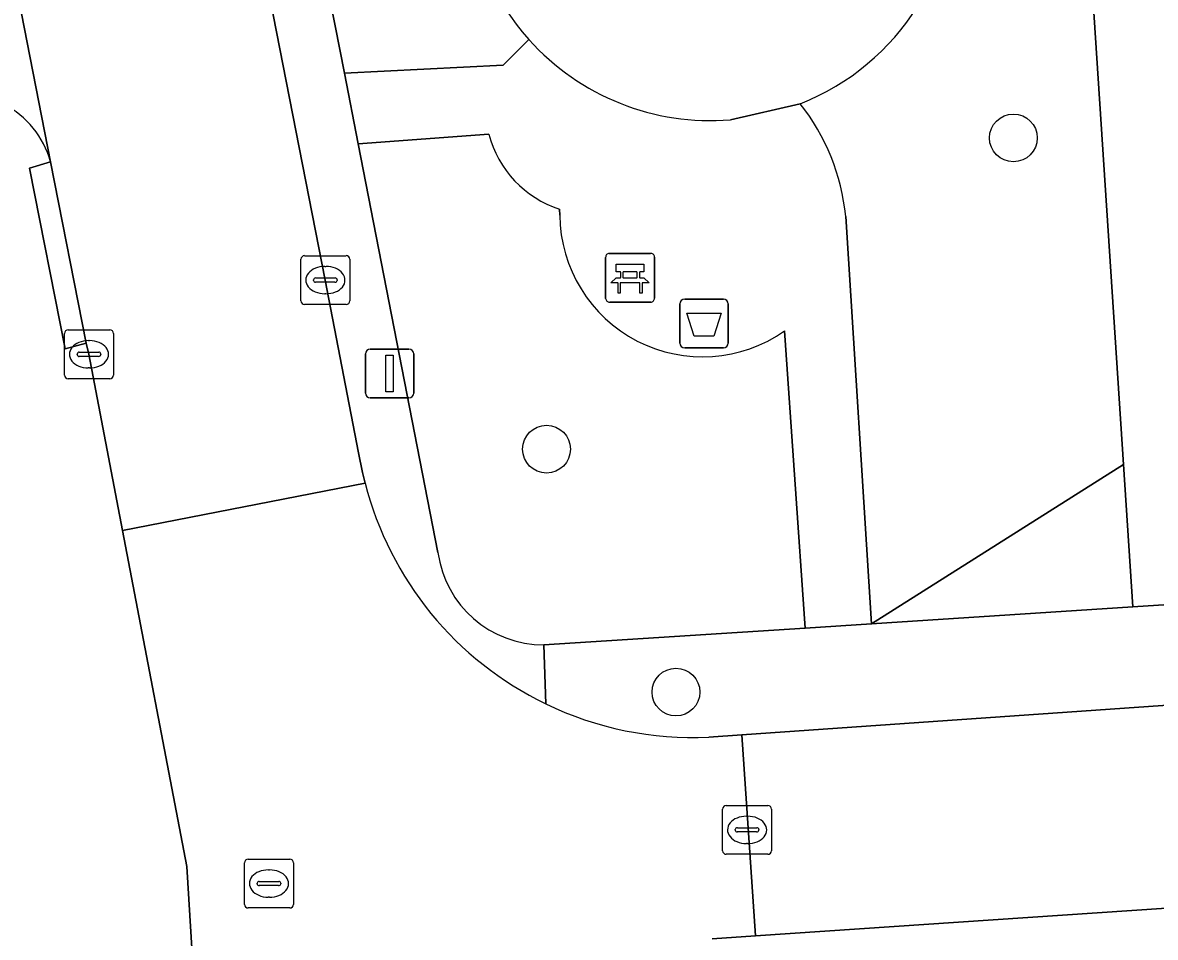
# Model space of a CAD drawing. Extents: x 159626 to 160723, y 388173 to 389416.
# Drawn here: x 160587.15 to 160610.34, y 388501 to 388519.74 of the extents above; entities that cross this region are included whole.
import ezdxf

# ---------------------------------------------------------------- set-up
doc = ezdxf.new("R2010")
doc.units = 0
for name, color, linetype in [('IMGEO_Afvalbak', 7, 'Continuous'), ('IMGEO_Bank', 7, 'Continuous'), ('IMGEO_Boom', 7, 'Continuous'), ('IMGEO_Erf', 7, 'Continuous'), ('IMGEO_Groenvoorziening', 7, 'Continuous'), ('IMGEO_Kolk', 7, 'Continuous'), ('IMGEO_Lichtmast', 7, 'Continuous'), ('IMGEO_Parkeervlak_open', 7, 'Continuous'), ('IMGEO_Rijbaan_lokaal_open', 7, 'Continuous'), ('IMGEO_Rioolput', 7, 'Continuous'), ('IMGEO_Terreindeel_zand', 7, 'Continuous'), ('IMGEO_Voetpad_open', 7, 'Continuous')]:
    doc.layers.add(name, color=color, linetype=linetype)

msp = doc.modelspace()

# ---------------------------------------------------------------- linework, layer by layer
at = {"layer": 'IMGEO_Afvalbak'}
for p, q in [((160600.604, 388513.175), (160600.604, 388513.975)), ((160600.604, 388513.975), (160600.604, 388513.175)), ((160600.704, 388514.075), (160601.494, 388514.075)), ((160601.494, 388514.075), (160600.704, 388514.075)), ((160601.594, 388513.975), (160601.594, 388513.175)), ((160601.594, 388513.175), (160601.594, 388513.975)), ((160601.494, 388513.075), (160600.704, 388513.075)), ((160600.704, 388513.075), (160601.494, 388513.075))]:
    msp.add_line(p, q, dxfattribs=at)
msp.add_lwpolyline([(160600.747, 388513.789), (160601.451, 388513.789), (160601.302, 388513.319), (160600.896, 388513.319), (160600.747, 388513.789)], dxfattribs=at)
for centre, start, end in [((160600.704, 388513.975), 90, 180), ((160600.704, 388513.975), 90, 180), ((160601.494, 388513.975), 0, 90), ((160601.494, 388513.975), 360, 90), ((160600.704, 388513.175), 180, 270), ((160600.704, 388513.175), 180, 270), ((160601.494, 388513.175), 270, 0), ((160601.494, 388513.175), 270, 0)]:
    msp.add_arc(centre, 0.1, start, end, dxfattribs=at)
at = {"layer": 'IMGEO_Bank'}
for p, q in [((160599.084, 388514.087), (160599.084, 388514.928)), ((160599.084, 388514.928), (160599.084, 388514.087)), ((160599.159, 388515.012), (160600, 388515.012)), ((160600, 388515.012), (160599.159, 388515.012)), ((160600.084, 388514.937), (160600.084, 388514.096)), ((160600.084, 388514.096), (160600.084, 388514.937)), ((160599.393, 388514.518), (160599.393, 388514.624)), ((160599.437, 388514.624), (160599.437, 388514.518)), ((160599.725, 388514.63), (160599.443, 388514.63)), ((160599.443, 388514.512), (160599.725, 388514.512)), ((160599.731, 388514.518), (160599.731, 388514.624)), ((160599.775, 388514.624), (160599.775, 388514.518)), ((160599.781, 388514.41), (160599.388, 388514.41)), ((160600.009, 388514.012), (160599.168, 388514.012)), ((160599.168, 388514.012), (160600.009, 388514.012))]:
    msp.add_line(p, q, dxfattribs=at)
for points in [[(160599.387, 388514.63), (160599.301, 388514.63), (160599.301, 388514.791), (160599.864, 388514.791), (160599.864, 388514.63), (160599.781, 388514.63)], [(160599.331, 388514.41), (160599.189, 388514.41), (160599.301, 388514.512), (160599.387, 388514.512)], [(160599.781, 388514.512), (160599.864, 388514.512), (160599.976, 388514.41), (160599.837, 388514.41)], [(160599.381, 388514.403), (160599.381, 388514.196), (160599.338, 388514.196), (160599.338, 388514.403)], [(160599.831, 388514.403), (160599.831, 388514.196), (160599.787, 388514.196), (160599.787, 388514.403)]]:
    msp.add_lwpolyline(points, dxfattribs=at)
for centre, radius, start, end in [((160599.162, 388514.934), 0.0779, 92.4484, 184.2845), ((160599.162, 388514.934), 0.0779, 92.4484, 184.2845), ((160600.006, 388514.934), 0.0779, 2.4484, 94.2845), ((160600.006, 388514.934), 0.0779, 2.4484, 94.2845), ((160599.386, 388514.623), 0.00671, 2.8957, 87.1043), ((160599.386, 388514.519), 0.00671, 272.8957, 357.1043), ((160599.443, 388514.623), 0.00671, 92.8957, 177.1043), ((160599.443, 388514.519), 0.00671, 182.8957, 267.1043), ((160599.725, 388514.623), 0.00671, 2.8957, 87.1043), ((160599.725, 388514.519), 0.00671, 272.8957, 357.1043), ((160599.782, 388514.623), 0.00671, 92.8957, 177.1043), ((160599.782, 388514.519), 0.00671, 182.8957, 267.1043), ((160599.331, 388514.403), 0.00671, 2.8957, 87.1043), ((160599.388, 388514.403), 0.00671, 92.8957, 177.1043), ((160599.78, 388514.403), 0.00671, 2.8957, 87.1043), ((160599.837, 388514.403), 0.00671, 92.8957, 177.1043), ((160599.162, 388514.09), 0.0779, 182.4484, 274.2845), ((160599.162, 388514.09), 0.0779, 182.4484, 274.2845), ((160600.006, 388514.09), 0.0779, 272.4484, 4.2845), ((160600.006, 388514.09), 0.0779, 272.4484, 4.2845)]:
    msp.add_arc(centre, radius, start, end, dxfattribs=at)
at = {"layer": 'IMGEO_Boom'}
for centre in [(160607.432, 388517.376), (160597.874, 388511.002), (160600.524, 388506.026)]:
    msp.add_circle(centre, 0.489, dxfattribs=at)
at = {"layer": 'IMGEO_Erf'}
msp.add_lwpolyline([(160634.749, 388515.615), (160632.568, 388515.479), (160627.557, 388515.168), (160627.638, 388513.913), (160624.224, 388513.704), (160624.144, 388514.933), (160623.943, 388514.92), (160622.367, 388514.818), (160616.735, 388514.453), (160616.84, 388513.237), (160613.348, 388513.006), (160613.018, 388517.996), (160612.793, 388521.346), (160608.997, 388521.203), (160609.684, 388510.688), (160609.875, 388507.771), (160648.016, 388510.238)], dxfattribs=at)
at = {"layer": 'IMGEO_Groenvoorziening'}
for points in [[(160603.999, 388515.769), (160604.526, 388507.425), (160609.684, 388510.688), (160608.997, 388521.203)], [(160593.351, 388520.683), (160593.737, 388518.7), (160596.987, 388518.866), (160597.512, 388519.392)], [(160596.692, 388517.451), (160594.019, 388517.257), (160595.651, 388508.885)], [(160598.145, 388515.791), (160598.141, 388515.917)], [(160597.822, 388506.992), (160603.171, 388507.338), (160602.748, 388513.424)]]:
    msp.add_lwpolyline(points, dxfattribs=at)
msp.add_lwpolyline([(160609.875, 388507.771), (160609.684, 388510.688), (160604.526, 388507.425)], close=True, dxfattribs=at)
for centre, radius, start, end in [((160601.236, 388522.733), 5.003, 291.4768, 221.8916), ((160599.616, 388515.343), 4.403, 5.5536, 38.3827), ((160598.826, 388518.015), 2.207, 194.8154, 251.9203), ((160601.069, 388515.817), 2.924, 180.5161, 305.0568), ((160597.817, 388509.178), 2.186, 187.6998, 270.1267)]:
    msp.add_arc(centre, radius, start, end, dxfattribs=at)
at = {"layer": 'IMGEO_Kolk'}
for p, q in [((160592.921, 388514.964), (160593.773, 388514.964)), ((160592.846, 388514.038), (160592.846, 388514.89)), ((160593.334, 388514.744), (160593.359, 388514.744)), ((160593.847, 388514.89), (160593.847, 388514.038)), ((160593.105, 388514.458), (160593.105, 388514.47)), ((160593.148, 388514.507), (160593.546, 388514.507)), ((160593.589, 388514.47), (160593.589, 388514.458)), ((160593.543, 388514.421), (160593.145, 388514.421)), ((160593.357, 388514.184), (160593.332, 388514.184)), ((160593.773, 388513.964), (160592.921, 388513.964)), ((160588.006, 388512.518), (160588.006, 388513.37)), ((160588.081, 388513.444), (160588.933, 388513.444)), ((160589.007, 388513.37), (160589.007, 388512.518)), ((160588.494, 388513.224), (160588.519, 388513.224)), ((160588.265, 388512.938), (160588.265, 388512.95)), ((160588.703, 388512.901), (160588.305, 388512.901)), ((160588.308, 388512.987), (160588.706, 388512.987)), ((160588.749, 388512.95), (160588.749, 388512.938)), ((160588.517, 388512.664), (160588.492, 388512.664)), ((160588.933, 388512.444), (160588.081, 388512.444)), ((160601.479, 388502.778), (160601.479, 388503.63)), ((160601.554, 388503.704), (160602.406, 388503.704)), ((160602.48, 388503.63), (160602.48, 388502.778)), ((160601.967, 388503.484), (160601.992, 388503.484)), ((160601.738, 388503.198), (160601.738, 388503.21)), ((160602.176, 388503.161), (160601.778, 388503.161)), ((160601.781, 388503.247), (160602.179, 388503.247)), ((160602.222, 388503.21), (160602.222, 388503.198)), ((160601.99, 388502.924), (160601.965, 388502.924)), ((160602.406, 388502.704), (160601.554, 388502.704))]:
    msp.add_line(p, q, dxfattribs=at)
for points in [[(160592.921, 388514.964), (160593.773, 388514.964)], [(160592.846, 388514.038), (160592.846, 388514.89)], [(160593.847, 388514.89), (160593.847, 388514.038)], [(160593.773, 388513.964), (160592.921, 388513.964)], [(160588.006, 388512.518), (160588.006, 388513.37)], [(160588.081, 388513.444), (160588.933, 388513.444)], [(160589.007, 388513.37), (160589.007, 388512.518)], [(160588.933, 388512.444), (160588.081, 388512.444)], [(160601.479, 388502.778), (160601.479, 388503.63)], [(160601.554, 388503.704), (160602.406, 388503.704)], [(160602.48, 388503.63), (160602.48, 388502.778)], [(160602.406, 388502.704), (160601.554, 388502.704)]]:
    msp.add_lwpolyline(points, dxfattribs=at)
for centre, radius, start, end in [((160592.923, 388514.888), 0.0765, 91.552, 178.448), ((160592.923, 388514.888), 0.0765, 91.552, 178.448), ((160593.771, 388514.888), 0.0765, 1.552, 88.448), ((160593.771, 388514.888), 0.0765, 1.552, 88.448), ((160593.145, 388514.467), 0.0403, 85.8775, 175.7526), ((160593.142, 388514.457), 0.0366, 178.938, 274.7102), ((160593.546, 388514.464), 0.043, 264.8664, 352.4533), ((160593.55, 388514.469), 0.0386, 1.7309, 96.639), ((160592.923, 388514.04), 0.0765, 181.552, 268.448), ((160592.923, 388514.04), 0.0765, 181.552, 268.448), ((160593.771, 388514.04), 0.0765, 271.552, 358.448), ((160593.771, 388514.04), 0.0765, 271.552, 358.448), ((160588.083, 388513.368), 0.0765, 91.552, 178.448), ((160588.083, 388513.368), 0.0765, 91.552, 178.448), ((160588.931, 388513.368), 0.0765, 1.552, 88.448), ((160588.931, 388513.368), 0.0765, 1.552, 88.448), ((160588.305, 388512.947), 0.0403, 85.8775, 175.7526), ((160588.302, 388512.937), 0.0366, 178.938, 274.7102), ((160588.706, 388512.944), 0.043, 264.8664, 352.4533), ((160588.71, 388512.949), 0.0386, 1.7309, 96.639), ((160588.083, 388512.52), 0.0765, 181.552, 268.448), ((160588.083, 388512.52), 0.0765, 181.552, 268.448), ((160588.931, 388512.52), 0.0765, 271.552, 358.448), ((160588.931, 388512.52), 0.0765, 271.552, 358.448), ((160601.556, 388503.628), 0.0765, 91.552, 178.448), ((160601.556, 388503.628), 0.0765, 91.552, 178.448), ((160602.404, 388503.628), 0.0765, 1.552, 88.448), ((160602.404, 388503.628), 0.0765, 1.552, 88.448), ((160601.778, 388503.207), 0.0403, 85.8775, 175.7526), ((160601.775, 388503.197), 0.0366, 178.938, 274.7102), ((160602.179, 388503.204), 0.043, 264.8664, 352.4533), ((160602.183, 388503.209), 0.0386, 1.7309, 96.639), ((160601.556, 388502.78), 0.0765, 181.552, 268.448), ((160601.556, 388502.78), 0.0765, 181.552, 268.448), ((160602.404, 388502.78), 0.0765, 271.552, 358.448), ((160602.404, 388502.78), 0.0765, 271.552, 358.448)]:
    msp.add_arc(centre, radius, start, end, dxfattribs=at)
for centre, major_axis, ratio, start_param, end_param in [((160593.333, 388514.464), (-0.387, 0.002), 0.722429, 4.712389, 7.853982), ((160593.358, 388514.464), (-0.39, 0.002), 0.717154, 1.570796, 4.712389), ((160588.493, 388512.944), (-0.387, 0.002), 0.722429, 4.712389, 7.853982), ((160588.518, 388512.944), (-0.39, 0.002), 0.717154, 1.570796, 4.712389), ((160601.966, 388503.204), (-0.387, 0.002), 0.722429, 4.712389, 7.853982), ((160601.991, 388503.204), (-0.39, 0.002), 0.717154, 1.570796, 4.712389)]:
    msp.add_ellipse(centre, major_axis=major_axis, ratio=ratio, start_param=start_param, end_param=end_param, dxfattribs=at)
at = {"layer": 'IMGEO_Lichtmast'}
for p, q in [((160594.265, 388513.051), (160595.055, 388513.051)), ((160595.055, 388513.051), (160594.265, 388513.051)), ((160594.165, 388512.151), (160594.165, 388512.951)), ((160594.165, 388512.951), (160594.165, 388512.151)), ((160595.155, 388512.951), (160595.155, 388512.151)), ((160595.155, 388512.151), (160595.155, 388512.951)), ((160595.055, 388512.051), (160594.265, 388512.051)), ((160594.265, 388512.051), (160595.055, 388512.051))]:
    msp.add_line(p, q, dxfattribs=at)
msp.add_lwpolyline([(160594.585, 388512.926), (160594.735, 388512.926), (160594.735, 388512.176), (160594.585, 388512.176), (160594.585, 388512.926)], dxfattribs=at)
for centre, start, end in [((160594.265, 388512.951), 90, 180), ((160594.265, 388512.951), 90, 180), ((160595.055, 388512.951), 0, 90), ((160595.055, 388512.951), 360, 90), ((160594.265, 388512.151), 180, 270), ((160594.265, 388512.151), 180, 270), ((160595.055, 388512.151), 270, 0), ((160595.055, 388512.151), 270, 0)]:
    msp.add_arc(centre, 0.1, start, end, dxfattribs=at)
at = {"layer": 'IMGEO_Parkeervlak_open'}
msp.add_lwpolyline([(160587.717, 388516.889), (160584.485, 388533.405), (160580.583, 388553.602), (160576.695, 388573.281), (160576.357, 388575.405)], dxfattribs=at)
msp.add_arc((160585.867, 388516.37), 1.922, 15.6618, 62.0596, dxfattribs=at)
at = {"layer": 'IMGEO_Rijbaan_lokaal_open'}
msp.add_lwpolyline([(160581.926, 388573.109), (160581.303, 388576.358), (160576.357, 388575.405), (160576.695, 388573.281), (160580.583, 388553.602), (160584.485, 388533.405), (160587.717, 388516.889), (160588.45, 388513.171), (160588.504, 388512.944), (160589.196, 388509.335), (160594.161, 388510.308), (160594.104, 388510.526), (160594.026, 388510.928), (160593.341, 388514.464), (160588.101, 388541.222), (160587.422, 388544.902), (160586.341, 388550.308), (160585.356, 388555.511), (160585.316, 388555.753), (160583.985, 388562.505), (160583.276, 388566.203)], close=True, dxfattribs=at)
for points in [[(160685.519, 388510.699), (160610.788, 388505.771), (160601.875, 388505.15), (160602.152, 388501.033), (160688.829, 388506.871)], [(160594.161, 388510.308), (160589.196, 388509.335), (160590.509, 388502.453), (160590.661, 388500), (160591.07, 388493.433), (160596.033, 388493.76), (160595.934, 388495.5)], [(160601.875, 388505.15), (160601.194, 388505.103)], [(160601.262, 388500.973), (160602.152, 388501.033), (160601.875, 388505.15)]]:
    msp.add_lwpolyline(points, dxfattribs=at)
for centre, radius, start, end in [((160600.872, 388512.022), 6.927, 194.3269, 244.1939), ((160600.871, 388512.017), 6.922, 244.1893, 272.6762)]:
    msp.add_arc(centre, radius, start, end, dxfattribs=at)
at = {"layer": 'IMGEO_Rioolput'}
for p, q in [((160591.766, 388502.605), (160592.618, 388502.605)), ((160591.691, 388501.679), (160591.691, 388502.531)), ((160592.179, 388502.385), (160592.204, 388502.385)), ((160592.692, 388502.531), (160592.692, 388501.679)), ((160591.993, 388502.148), (160592.391, 388502.148)), ((160591.95, 388502.099), (160591.95, 388502.111)), ((160592.388, 388502.062), (160591.99, 388502.062)), ((160592.434, 388502.111), (160592.434, 388502.099)), ((160592.202, 388501.825), (160592.177, 388501.825)), ((160592.618, 388501.605), (160591.766, 388501.605))]:
    msp.add_line(p, q, dxfattribs=at)
for points in [[(160591.766, 388502.605), (160592.618, 388502.605)], [(160591.691, 388501.679), (160591.691, 388502.531)], [(160592.692, 388502.531), (160592.692, 388501.679)], [(160592.618, 388501.605), (160591.766, 388501.605)]]:
    msp.add_lwpolyline(points, dxfattribs=at)
for centre, radius, start, end in [((160591.768, 388502.529), 0.0765, 91.552, 178.448), ((160591.768, 388502.529), 0.0765, 91.552, 178.448), ((160592.616, 388502.529), 0.0765, 1.552, 88.448), ((160592.616, 388502.529), 0.0765, 1.552, 88.448), ((160591.99, 388502.108), 0.0403, 85.8775, 175.7526), ((160592.395, 388502.11), 0.0386, 1.7309, 96.639), ((160591.987, 388502.098), 0.0366, 178.938, 274.7102), ((160592.391, 388502.105), 0.043, 264.8664, 352.4533), ((160591.768, 388501.681), 0.0765, 181.552, 268.448), ((160591.768, 388501.681), 0.0765, 181.552, 268.448), ((160592.616, 388501.681), 0.0765, 271.552, 358.448), ((160592.616, 388501.681), 0.0765, 271.552, 358.448)]:
    msp.add_arc(centre, radius, start, end, dxfattribs=at)
for centre, major_axis, ratio, start_param, end_param in [((160592.178, 388502.105), (-0.387, 0.002), 0.722429, 4.712389, 7.853982), ((160592.203, 388502.105), (-0.39, 0.002), 0.717154, 1.570796, 4.712389)]:
    msp.add_ellipse(centre, major_axis=major_axis, ratio=ratio, start_param=start_param, end_param=end_param, dxfattribs=at)
at = {"layer": 'IMGEO_Terreindeel_zand'}
msp.add_lwpolyline([(160601.638, 388517.747), (160603.068, 388518.077)], dxfattribs=at)
for centre, radius, start, end in [((160601.236, 388522.733), 5.003, 291.4768, 221.8916), ((160601.23, 388522.72), 4.99, 221.8332, 274.6933)]:
    msp.add_arc(centre, radius, start, end, dxfattribs=at)
at = {"layer": 'IMGEO_Voetpad_open'}
for points in [[(160595.651, 388508.885), (160594.019, 388517.257), (160593.737, 388518.7), (160593.351, 388520.683), (160591.083, 388532.318), (160581.22, 388582.936)], [(160580.753, 388579.29), (160580.998, 388577.966), (160581.215, 388576.82), (160581.303, 388576.358), (160581.926, 388573.109), (160583.276, 388566.203), (160583.72, 388566.299), (160584.415, 388562.616), (160583.985, 388562.505), (160585.316, 388555.753), (160585.356, 388555.511), (160585.784, 388555.592), (160586.78, 388550.414), (160586.341, 388550.308), (160587.422, 388544.902), (160587.849, 388544.971), (160588.557, 388541.323), (160588.101, 388541.222), (160593.341, 388514.464), (160594.026, 388510.928), (160594.104, 388510.526), (160594.161, 388510.308)], [(160597.512, 388519.392), (160596.987, 388518.866), (160593.737, 388518.7), (160594.019, 388517.257), (160596.692, 388517.451)], [(160603.068, 388518.077), (160601.638, 388517.747)], [(160591.426, 388487.294), (160591.01, 388487.297), (160590.755, 388491.042), (160591.186, 388491.099), (160591.07, 388493.433), (160590.661, 388500), (160590.509, 388502.453), (160589.196, 388509.335), (160588.504, 388512.944), (160588.45, 388513.171), (160588.019, 388513.056), (160587.291, 388516.756), (160587.717, 388516.889)], [(160598.141, 388515.917), (160598.145, 388515.791)], [(160602.748, 388513.424), (160603.171, 388507.338), (160604.526, 388507.425), (160603.999, 388515.769)], [(160685.353, 388512.651), (160677.276, 388512.131), (160677.163, 388512.123), (160648.016, 388510.238), (160609.875, 388507.771), (160604.526, 388507.425), (160603.171, 388507.338), (160597.822, 388506.992), (160597.857, 388505.786)], [(160601.194, 388505.103), (160601.875, 388505.15), (160610.788, 388505.771), (160685.519, 388510.699)], [(160597.857, 388505.786), (160597.822, 388506.992)], [(160688.829, 388506.871), (160602.152, 388501.033), (160601.262, 388500.973)]]:
    msp.add_lwpolyline(points, dxfattribs=at)
msp.add_lwpolyline([(160588.45, 388513.171), (160587.717, 388516.889), (160587.291, 388516.756), (160588.019, 388513.056)], close=True, dxfattribs=at)
for centre, radius, start, end in [((160601.23, 388522.72), 4.99, 221.8332, 274.6933), ((160585.867, 388516.37), 1.922, 15.6618, 62.0596), ((160599.616, 388515.343), 4.403, 5.5536, 38.3827), ((160598.826, 388518.015), 2.207, 194.8154, 251.9203), ((160601.069, 388515.817), 2.924, 180.5161, 305.0568), ((160600.872, 388512.022), 6.927, 194.3269, 244.1939), ((160597.817, 388509.178), 2.186, 187.6998, 270.1267), ((160600.871, 388512.017), 6.922, 244.1893, 272.6762)]:
    msp.add_arc(centre, radius, start, end, dxfattribs=at)

doc.saveas('drawing.dxf')
